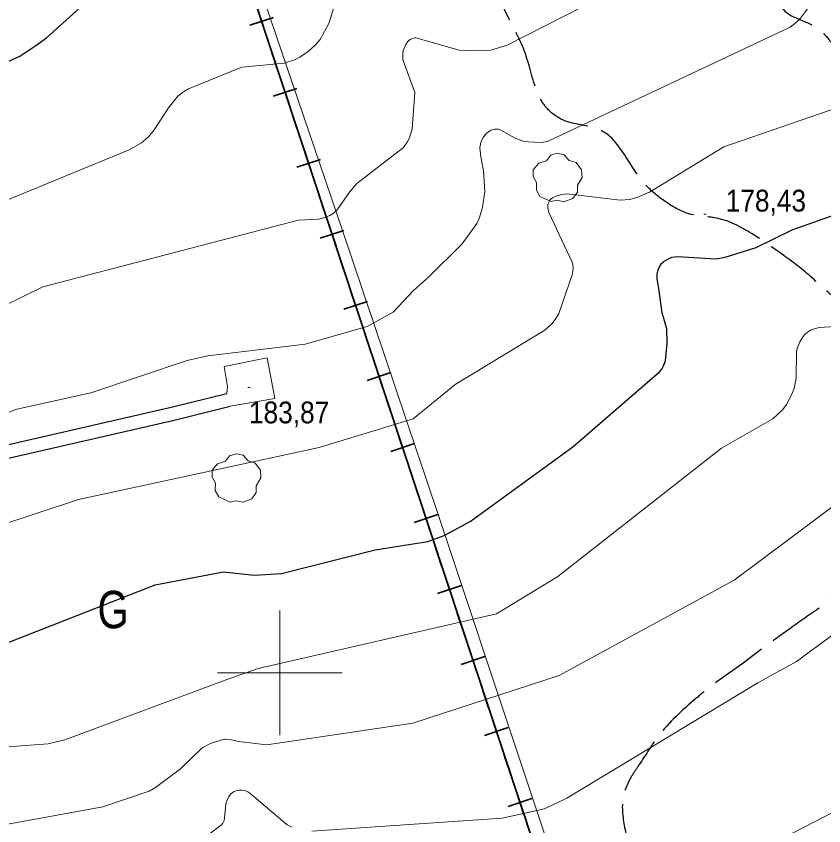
# Model space of a CAD drawing. Extents: x 480269 to 484877, y 4383588 to 4386804.
# Drawn here: x 483394.3 to 483718.1, y 4384438.6 to 4384763.4 of the extents above; entities that cross this region are included whole.
import ezdxf
from ezdxf.enums import TextEntityAlignment as Align

# ---------------------------------------------------------------- set-up
doc = ezdxf.new("R2010")
doc.units = 0
doc.header["$LTSCALE"] = 3.8
doc.linetypes.add('LONG_DASHED', pattern=[7.5, 6, -1.5])
for name, color, linetype, lineweight in [('1', 7, 'Continuous', 13), ('15', 7, 'LONG_DASHED', 13), ('29', 7, 'Continuous', 13), ('34', 7, 'Continuous', 35), ('37', 7, 'Continuous', 25), ('38', 7, 'Continuous', 25), ('51', 7, 'Continuous', 13), ('7', 7, 'Continuous', 13), ('8', 7, 'Continuous', 25), ('9', 7, 'Continuous', 13)]:
    doc.layers.add(name, color=color, linetype=linetype, lineweight=lineweight)
doc.layers.add('31', color=7, linetype='Continuous')

msp = doc.modelspace()

# ---------------------------------------------------------------- linework, layer by layer
at = {"layer": '1'}
for p, q in [((483500, 4384525), (483500, 4384475)), ((483475, 4384500), (483525, 4384500))]:
    msp.add_line(p, q, dxfattribs=at)
at = {"layer": '15'}
msp.add_spline([(483817.17, 4384740.02), (483798.88, 4384771.42), (483762.56, 4384806.49), (483732.22, 4384827.57), (483696.08, 4384844.72)], degree=3, dxfattribs=at)
at = {"layer": '29'}
for points in [[(483608.77, 4384688.97), (483604.23, 4384691.09), (483602.82, 4384693.63), (483602.92, 4384696.61), (483601.55, 4384699.02), (483601.59, 4384701.77), (483603.75, 4384704.37), (483606.94, 4384705.37), (483608.59, 4384707.56), (483611.16, 4384708.39), (483614.02, 4384707.74), (483615.97, 4384705.47), (483618.78, 4384704.65), (483620.91, 4384701.8), (483621.15, 4384698.67), (483619.27, 4384695.52), (483619.27, 4384692.84), (483617.45, 4384690.23), (483613.83, 4384688.89), (483611.06, 4384689.52)], [(483480.02, 4384568.46), (483475.48, 4384570.58), (483474.07, 4384573.12), (483474.17, 4384576.1), (483472.8, 4384578.51), (483472.84, 4384581.26), (483475, 4384583.86), (483478.19, 4384584.86), (483479.84, 4384587.05), (483482.41, 4384587.88), (483485.27, 4384587.23), (483487.22, 4384584.96), (483490.03, 4384584.14), (483492.16, 4384581.29), (483492.4, 4384578.16), (483490.52, 4384575.01), (483490.52, 4384572.33), (483488.7, 4384569.72), (483485.08, 4384568.38), (483482.31, 4384569.01)]]:
    msp.add_lwpolyline(points, close=True, dxfattribs=at)
at = {"layer": '34'}
for p, q in [((483466, 4384842), (483699.09, 4384136.76)), ((483491.11, 4384766.04), (483494.24, 4384756.55)), ((483487.93, 4384759.72), (483497.42, 4384762.86)), ((483495.81, 4384751.8), (483498.95, 4384742.3)), ((483500.52, 4384737.56), (483503.66, 4384728.06)), ((483497.34, 4384731.24), (483506.84, 4384734.38)), ((483505.23, 4384723.31), (483508.37, 4384713.82)), ((483509.94, 4384709.07), (483513.07, 4384699.58)), ((483506.76, 4384702.76), (483516.25, 4384705.89)), ((483514.64, 4384694.83), (483517.78, 4384685.34)), ((483519.35, 4384680.59), (483522.49, 4384671.09)), ((483516.17, 4384674.27), (483525.67, 4384677.41)), ((483524.06, 4384666.35), (483527.2, 4384656.85)), ((483528.76, 4384652.1), (483531.9, 4384642.61)), ((483525.59, 4384645.79), (483535.08, 4384648.93)), ((483533.47, 4384637.86), (483536.61, 4384628.37)), ((483538.18, 4384623.62), (483541.32, 4384614.12)), ((483535, 4384617.3), (483544.5, 4384620.44)), ((483542.89, 4384609.38), (483546.02, 4384599.88)), ((483547.59, 4384595.13), (483550.73, 4384585.64)), ((483544.42, 4384588.82), (483553.91, 4384591.96)), ((483552.3, 4384580.89), (483555.44, 4384571.4)), ((483557.01, 4384566.65), (483560.15, 4384557.16)), ((483553.83, 4384560.33), (483563.33, 4384563.47)), ((483561.72, 4384552.41), (483564.85, 4384542.91)), ((483566.42, 4384538.17), (483569.56, 4384528.67)), ((483563.25, 4384531.85), (483572.74, 4384534.99)), ((483571.13, 4384523.92), (483574.27, 4384514.43)), ((483575.84, 4384509.68), (483578.98, 4384500.19)), ((483572.66, 4384503.36), (483582.15, 4384506.5)), ((483580.55, 4384495.44), (483583.68, 4384485.94)), ((483585.25, 4384481.2), (483588.39, 4384471.7)), ((483582.07, 4384474.88), (483591.57, 4384478.02)), ((483589.96, 4384466.95), (483593.1, 4384457.46)), ((483594.67, 4384452.71), (483597.81, 4384443.22)), ((483591.49, 4384446.4), (483600.98, 4384449.53))]:
    msp.add_line(p, q, dxfattribs=at)
at = {"layer": '37'}
for points in [[(483347.55, 4384581.55), (483456.36, 4384606.49), (483478.75, 4384612)], [(483348.42, 4384576.34), (483457.58, 4384601.36), (483480.01, 4384606.88)]]:
    msp.add_lwpolyline(points, dxfattribs=at)
at = {"layer": '38', "linetype": 'LONG_DASHED'}
for points in [[(483630.55, 4384824.91), (483636.67, 4384823.04), (483647.8, 4384815.65), (483659.49, 4384808.02), (483669.46, 4384799.03), (483677.4, 4384792.5), (483686.57, 4384785.76), (483694.21, 4384781.77), (483697.85, 4384775), (483701.89, 4384765.99), (483713.99, 4384759.46), (483720.08, 4384754.07), (483722.3, 4384750.73), (483726.69, 4384740.6), (483735.34, 4384730.23), (483745.24, 4384724.66), (483755.7, 4384716.89), (483766.87, 4384706.21), (483775.61, 4384695.76), (483780.58, 4384684.36), (483784.92, 4384674.57), (483788.07, 4384668.16), (483790.72, 4384656.48), (483794.48, 4384642.98), (483801.73, 4384628.65), (483807.81, 4384616.26), (483814.49, 4384595.88), (483817.97, 4384586.77), (483821.31, 4384577.73), (483828.27, 4384556.68), (483830.63, 4384552.43), (483839.15, 4384540.29), (483849.19, 4384527.47), (483854.55, 4384516.99), (483854.57, 4384503.31), (483858.58, 4384485.24), (483860, 4384480.77), (483858.75, 4384475.92), (483855.75, 4384465.23), (483853.59, 4384460.21)], [(483821.69, 4384632.75), (483803.85, 4384644.46), (483795.02, 4384646.66), (483753.83, 4384646.14), (483735.31, 4384646.17), (483724.2, 4384649.55), (483713.5, 4384658.3), (483701.34, 4384667.86), (483690.16, 4384675.49), (483675.72, 4384682.21), (483664.26, 4384684.01), (483654.95, 4384688.7), (483647.22, 4384695.11), (483638.12, 4384707.86), (483629.26, 4384717.27), (483613.96, 4384721.54), (483607.24, 4384726.23), (483600.3, 4384742.09), (483597.93, 4384749.68), (483591.47, 4384763.14), (483580.67, 4384786.27)], [(483852.52, 4384513.7), (483844.09, 4384512.79), (483815.96, 4384514.71), (483800.46, 4384514.91), (483788.76, 4384517.31), (483776.54, 4384522.43), (483761.45, 4384527.24), (483748.65, 4384533.93), (483737.27, 4384534.86), (483726.61, 4384532.59), (483722.64, 4384530.26), (483703.26, 4384516.83), (483692.56, 4384509.07), (483683.45, 4384502.19), (483672.98, 4384494.76), (483666.73, 4384489.63), (483651.71, 4384474.57), (483643.56, 4384462.42), (483641.02, 4384458.57), (483637.4, 4384448.5), (483638.64, 4384435.5), (483639.92, 4384424.51), (483640.89, 4384412.02), (483642.91, 4384398.41), (483644.47, 4384384.79), (483644.72, 4384375.06), (483643.89, 4384364.93), (483643.04, 4384357.91), (483644.22, 4384342.93), (483645.27, 4384335.99), (483647.43, 4384328.24), (483652.9, 4384313.23), (483656.85, 4384300.11), (483661.01, 4384286.6), (483669.9, 4384260.57), (483674.65, 4384245.24), (483685.34, 4384214.18), (483689.39, 4384200.81), (483694.76, 4384183.71), (483700.22, 4384169.71)]]:
    msp.add_spline(points, degree=3, dxfattribs=at)
at = {"layer": '51'}
for points in [[(483086.9, 4385174.35), (483229.36, 4385048.09), (483347.1, 4384943.87), (483471.81, 4384834.33), (483524.94, 4384677.86), (483563.45, 4384563.55), (483629, 4384366.69), (483674.71, 4384233.19), (483700.1, 4384145.59)], [(483478.75, 4384612), (483479.04, 4384614.8), (483477.72, 4384622.85), (483494.91, 4384626.27), (483497.96, 4384609.98), (483480.01, 4384606.88)]]:
    msp.add_lwpolyline(points, dxfattribs=at)
at = {"layer": '7'}
for p, q in [((483669.95, 4384683.97), (483670.95, 4384683.97)), ((483487.09, 4384614.42), (483488.09, 4384614.42))]:
    msp.add_line(p, q, dxfattribs=at)
at = {"layer": '8'}
for points in [[(483285.49, 4384693.14), (483299.06, 4384695.74), (483304.41, 4384698.23), (483355.49, 4384728.99), (483395.77, 4384747.38), (483402.09, 4384751.55), (483402.11, 4384751.55), (483406.41, 4384754.62), (483437.93, 4384783.18)], [(483371.2, 4384504.42), (483449.98, 4384535.34), (483477.37, 4384540.53), (483489.73, 4384539.2), (483500.59, 4384539.77), (483538.19, 4384549.3), (483559.35, 4384552.64), (483565.81, 4384555.1), (483576.33, 4384560.63), (483617.38, 4384590.63), (483652.14, 4384620.67), (483653.07, 4384621.72), (483653.84, 4384623.12), (483654.53, 4384625.06), (483655.3, 4384632.16), (483655.14, 4384637.94), (483653.27, 4384644.37), (483651.87, 4384654.19), (483651.87, 4384654.21), (483651.87, 4384654.22), (483651.26, 4384657.91), (483651.23, 4384660.04), (483651.62, 4384661.62), (483652.04, 4384662.61), (483653.01, 4384664.12), (483653.63, 4384664.72), (483654.12, 4384665.07), (483657.1, 4384666.66), (483659.53, 4384667.04), (483674.63, 4384666.06), (483675.72, 4384666.15), (483678.54, 4384666.65), (483690.93, 4384670.64), (483705.37, 4384677.68), (483726.51, 4384685.18)]]:
    msp.add_lwpolyline(points, dxfattribs=at)
at = {"layer": '9'}
for points in [[(483380.94, 4384643.09), (483404.95, 4384654.76), (483507.44, 4384681.48), (483515.43, 4384681.97), (483517.06, 4384682.29), (483519.07, 4384682.96), (483520.07, 4384683.46), (483521.31, 4384684.26), (483522.94, 4384685.71), (483527.88, 4384692.77), (483530.9, 4384696.25), (483549.6, 4384710.75), (483550.14, 4384711.44), (483551.05, 4384712.86), (483551.9, 4384714.6), (483552.97, 4384718.12), (483554.09, 4384732.75), (483549.43, 4384745.58), (483549.33, 4384746.26), (483549.31, 4384748.45), (483549.48, 4384749.57), (483550.02, 4384751.12), (483550.48, 4384752), (483551.21, 4384753.03), (483551.89, 4384753.69), (483552.49, 4384754.12), (483553.13, 4384754.43), (483553.66, 4384754.59), (483553.97, 4384754.63), (483554.55, 4384754.65), (483571.89, 4384749.78), (483574.09, 4384749.56), (483584.59, 4384749.8), (483591.11, 4384751.75), (483674.6, 4384794.35)], [(483717.88, 4384774.97), (483708.68, 4384762.61), (483707.11, 4384760.95), (483707.1, 4384760.94), (483704.54, 4384758.97), (483607.31, 4384713.06), (483604.77, 4384712.7), (483599.59, 4384712.9), (483597.59, 4384713.29), (483594.3, 4384714.47), (483594.29, 4384714.47), (483588.6, 4384717.61), (483587.6, 4384717.98), (483587.07, 4384718.1), (483586.52, 4384718.1), (483586.17, 4384718.06), (483585.45, 4384717.9), (483584.71, 4384717.64), (483584.32, 4384717.44), (483582.83, 4384716.39), (483581.5, 4384714.73), (483580.79, 4384713.46), (483580.51, 4384712.69), (483580.19, 4384710.66), (483580.19, 4384710.55), (483580.62, 4384707.01), (483581.67, 4384701.34), (483582.18, 4384693), (483581.22, 4384686.67), (483579.85, 4384682.16), (483578.96, 4384680.21), (483573.1, 4384672.01), (483559.64, 4384658.67), (483553.55, 4384653.34), (483545.44, 4384644.7), (483534.93, 4384638.89), (483510.09, 4384631.79), (483471.04, 4384627.07), (483462.77, 4384625.22), (483424.18, 4384612.28), (483394.5, 4384605.72), (483370.28, 4384596.42)], [(483310.45, 4384661.22), (483318.54, 4384662.34), (483338.15, 4384668.02), (483439.62, 4384709.82), (483444.46, 4384712.59), (483447.28, 4384715.02), (483449.58, 4384717.74), (483455.28, 4384726.59), (483459.05, 4384731.24), (483461.01, 4384732.81), (483461.74, 4384733.31), (483463.32, 4384734.18), (483484.79, 4384742.9), (483501.73, 4384744.54), (483505.9, 4384745.89), (483508, 4384746.97), (483511.32, 4384749.23), (483514.13, 4384751.71), (483516.1, 4384754.04), (483519.59, 4384760.41), (483521.86, 4384767.64)], [(483727.98, 4384728.24), (483678, 4384710.97), (483648.21, 4384692.82), (483643.53, 4384690.79), (483640.29, 4384689.86), (483636.45, 4384689.58), (483615.14, 4384692.08), (483612.99, 4384691.82), (483610.64, 4384691.11), (483609.51, 4384690.58), (483609.31, 4384690.47), (483608.72, 4384690.04), (483608.27, 4384689.58), (483608.06, 4384689.31), (483607.76, 4384688.79), (483607.53, 4384688.24), (483607.45, 4384687.92), (483607.37, 4384687.32), (483607.39, 4384686.37), (483607.49, 4384685.76), (483607.82, 4384684.67), (483617.21, 4384664.73), (483617.47, 4384663.45), (483617.55, 4384662.62), (483617.45, 4384661.14), (483617.25, 4384659.98), (483611.85, 4384644.05), (483610.66, 4384642.07), (483609.16, 4384640.16), (483606.19, 4384637.42), (483570.21, 4384615.6), (483553.44, 4384601.88), (483515.75, 4384590.39), (483419.2, 4384569.44), (483353.19, 4384547.69)], [(483733.5, 4384639.61), (483716.19, 4384638.44), (483713.83, 4384637.84), (483712.74, 4384637.36), (483711.47, 4384636.58), (483710.61, 4384635.86), (483709.76, 4384634.89), (483708.42, 4384632.75), (483707.43, 4384630.11), (483707.15, 4384628.76), (483707.03, 4384618.23), (483706.32, 4384614.51), (483705.43, 4384611.96), (483703.12, 4384607.62), (483701.6, 4384605.66), (483697.63, 4384601.87), (483677.08, 4384590.11), (483611.44, 4384538.64), (483586.88, 4384523.68), (483491.23, 4384501.66), (483479.17, 4384497.48), (483413.75, 4384473.08), (483407.1, 4384471.44), (483377.96, 4384469.31)], [(483738.67, 4384579.45), (483682.19, 4384537.1), (483611.97, 4384498.94), (483553.34, 4384479.85), (483494.73, 4384471.1), (483483.34, 4384472.38), (483480.59, 4384473.05), (483478.35, 4384473.32), (483477.87, 4384473.33), (483477.07, 4384473.25), (483472.19, 4384471.66), (483469.42, 4384470.23), (483468.51, 4384469.61), (483460.18, 4384461.44), (483450.15, 4384453.96), (483447.65, 4384452.47), (483428.97, 4384446.25), (483388.02, 4384438.78)], [(483740.4, 4384528.96), (483707.1, 4384504.48), (483691.61, 4384495.92), (483615.02, 4384449.73), (483606.08, 4384445.47), (483589.09, 4384441.65), (483512.83, 4384436.52)], [(483504.83, 4384438.12), (483502.96, 4384439.05), (483488, 4384451.75), (483487.19, 4384452.25), (483486.65, 4384452.5), (483485.78, 4384452.78), (483484.62, 4384452.96), (483483.72, 4384452.96), (483482.83, 4384452.82), (483482.29, 4384452.66), (483481.62, 4384452.38), (483481.02, 4384452.01), (483480.36, 4384451.45), (483480.01, 4384451.05), (483479.53, 4384450.38), (483478.71, 4384448.69), (483478.3, 4384447.39), (483477.79, 4384441.75), (483477.59, 4384440.74), (483477.3, 4384440), (483477.1, 4384439.62), (483476.64, 4384438.99), (483452.29, 4384420.68)], [(483736.15, 4384451.41), (483701.14, 4384433.46)]]:
    msp.add_lwpolyline(points, dxfattribs=at)

# ---------------------------------------------------------------- texts
at = {"layer": '31', "width": 0.8}
msp.add_text('G', height=15, dxfattribs=at).set_placement((483433.12, 4384517.87), align=Align.CENTER)
at = {"layer": '7', "width": 0.9}
for s, p in [('178,43', (483678.73, 4384685)), ('183,87', (483487.59, 4384600.05))]:
    msp.add_text(s, height=8.75, dxfattribs=at).set_placement(p)

doc.saveas('drawing.dxf')
